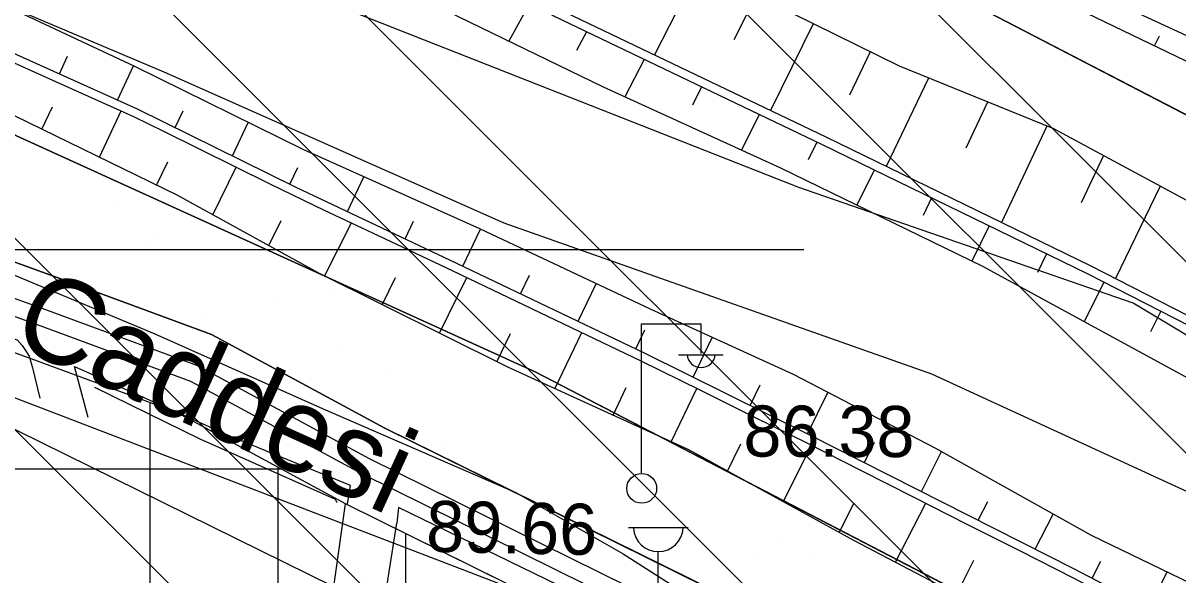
# Model space of a CAD drawing. Extents: x 417995 to 421451, y 4454518 to 4458015.
# Drawn here: x 420440.8 to 420576.3, y 4456718.7 to 4456783.5 of the extents above; entities that cross this region are included whole.
import ezdxf

# ---------------------------------------------------------------- set-up
doc = ezdxf.new("R2010")
doc.units = 0
for name, color, linetype in [('ADAKENARI', 7, 'Continuous'), ('Default', 7, 'Continuous'), ('Egri_1m', 7, 'Continuous'), ('Hid_Dere_Sulu_Yat_Gen', 7, 'Continuous'), ('KALDIRIM_FAT', 7, 'Continuous'), ('PL_AYA_PARK_DINLENME', 7, 'Continuous'), ('PL_TA_K_DERE', 7, 'Continuous'), ('PL_TİCARET', 7, 'Continuous'), ('S_Cad_Sok_Lambasi', 7, 'Continuous'), ('S_Elektrik_Diregi', 7, 'Continuous'), ('Sev_Sevalti', 7, 'Continuous'), ('Sev_Sevustu', 7, 'Continuous'), ('Sev_Tarama', 7, 'Continuous'), ('Sinir_Ist_Duvari', 7, 'Continuous'), ('Sinir_Tel_bir_taraf', 7, 'Continuous'), ('SN_TASKIN', 7, 'Continuous'), ('SN_TR_SIVILASMA', 7, 'Continuous'), ('SN_TR_TASKIN', 7, 'Continuous'), ('TR_PARKALANI', 7, 'Continuous'), ('TRFAT_PARKALANI', 7, 'Continuous'), ('TRFAT_TİCARET', 7, 'Continuous'), ('Y_Cadde_Yol', 7, 'Continuous'), ('Y_Kot_Noktasi', 7, 'Continuous'), ('Y_Yol_Kotu', 7, 'Continuous'), ('Yol_Sose', 7, 'Continuous')]:
    doc.layers.add(name, color=color, linetype=linetype)

# ---------------------------------------------------------------- blocks, each defined once
blk = doc.blocks.new('POINT_DISPLAY')
at = {"layer": 'Default'}
blk.add_line((0, 0), (0, 0), dxfattribs=at)

msp = doc.modelspace()

# ---------------------------------------------------------------- linework, layer by layer
at = {"layer": 'ADAKENARI'}
for p, q in [((420343.75, 4456814.1), (420500.97, 4456742.52)), ((420603.97, 4456758.88), (420528.13, 4456798.28)), ((420398.45, 4456770.44), (420444.36, 4456753.77)), ((420395.82, 4456760.75), (420440.93, 4456744.38)), ((420444.36, 4456753.77), (420462.9, 4456746.95)), ((420462.9, 4456746.95), (420483.24, 4456735.93)), ((420440.93, 4456744.38), (420458.77, 4456737.81)), ((420500.97, 4456742.52), (420572.51, 4456705.35)), ((420458.77, 4456737.81), (420478.64, 4456727.05)), ((420483.24, 4456735.93), (420530.8, 4456712.43)), ((420478.64, 4456727.05), (420504.38, 4456714.33))]:
    msp.add_line(p, q, dxfattribs=at)
msp.add_arc((420191.41, 4456074.8), 823.13, 35.35416, 63.79989, dxfattribs=at)
at = {"layer": 'Egri_1m'}
msp.add_spline([(420690.45, 4456719.99), (420686.58, 4456722.75), (420682.98, 4456725.41), (420680.6, 4456727.59), (420677.63, 4456730.8), (420675.22, 4456733.48), (420673.67, 4456735.21), (420672.18, 4456737.33), (420670.84, 4456739.82), (420669.78, 4456742.09), (420668.77, 4456744.23), (420666.74, 4456747.09), (420664.1, 4456749.75), (420662.07, 4456751.53), (420659.81, 4456753.42), (420656.2, 4456756.33), (420652.65, 4456758.83), (420649.5, 4456760.54), (420646.01, 4456762.09), (420642.22, 4456763.69), (420639.55, 4456764.84), (420637.68, 4456765.65), (420635.39, 4456766.53), (420632.95, 4456767.41), (420629.16, 4456769.14), (420625.48, 4456771.34), (420623.45, 4456772.81), (420621.45, 4456774.43), (420619.23, 4456776.32), (420617.07, 4456778.19), (420615.01, 4456779.99), (420612.99, 4456781.6), (420610.33, 4456783.15), (420607.05, 4456784.71), (420602.85, 4456786.56), (420598.21, 4456788.22), (420592.34, 4456789.55), (420586.3, 4456790.57), (420582.36, 4456791.1), (420578.53, 4456791.64), (420575.29, 4456792.3), (420572.31, 4456793.19), (420569.88, 4456794.27), (420567.33, 4456795.71), (420564.59, 4456797.37), (420561.73, 4456799.02), (420558.75, 4456800.58), (420556.45, 4456801.63), (420554.34, 4456802.48), (420553.27, 4456802.87)], degree=3, dxfattribs=at)
at = {"layer": 'Hid_Dere_Sulu_Yat_Gen'}
for points in [[(420628.8, 4456688.61), (420599.7, 4456706.63), (420583.74, 4456714.83), (420566.17, 4456723.32), (420547.91, 4456733.54), (420531.2, 4456742.22), (420514.5, 4456749.85), (420494.37, 4456759.33), (420473.74, 4456768.62), (420453.91, 4456778.39), (420430.95, 4456789.19), (420417.66, 4456796.02), (420400.8, 4456803.87), (420384.5, 4456813.37), (420364.61, 4456824.71), (420355.92, 4456828.36), (420344.65, 4456832.53)], [(420638.1, 4456706.54), (420610.18, 4456724.45), (420579.7, 4456740.59), (420553.41, 4456754.93), (420529.7, 4456766.47), (420508.92, 4456775.98), (420484.06, 4456788.08), (420475.42, 4456791.95), (420471.32, 4456797.7)]]:
    msp.add_lwpolyline(points, dxfattribs=at)
at = {"layer": 'KALDIRIM_FAT'}
for p, q in [((420397.4, 4456766.56), (420442.99, 4456750.02)), ((420396.87, 4456764.63), (420442.3, 4456748.14)), ((420442.99, 4456750.02), (420461.25, 4456743.29)), ((420442.3, 4456748.14), (420460.43, 4456741.47)), ((420461.25, 4456743.29), (420481.4, 4456732.38)), ((420460.43, 4456741.47), (420480.48, 4456730.6)), ((420481.4, 4456732.38), (420528.3, 4456709.2)), ((420480.48, 4456730.6), (420527.05, 4456707.59))]:
    msp.add_line(p, q, dxfattribs=at)
at = {"layer": 'PL_AYA_PARK_DINLENME'}
for points in [[(420748.16, 4456516.17), (420745.66, 4456518.22), (420541.58, 4456692.09), (420537.09, 4456695.76), (420532.45, 4456699.23), (420527.67, 4456702.5), (420522.75, 4456705.56), (420517.7, 4456708.42), (420512.54, 4456711.05), (420507.27, 4456713.47), (420501.91, 4456715.66), (420360.26, 4456770.01), (420355.91, 4456776.8), (420359.27, 4456828.3)], [(420413.74, 4456796.23), (420457.31, 4456777.77), (420497.19, 4456760.04), (420547.41, 4456742.32), (420585.81, 4456724.6), (420620.52, 4456702.44), (420647.1, 4456684.72), (420666.31, 4456672.9), (420689.94, 4456655.91), (420715.78, 4456636.71), (420731.29, 4456611.6), (420747.54, 4456592.4), (420806.62, 4456538.49), (420839.11, 4456497.14)], [(420597.48, 4456734.76), (420571.07, 4456750.6), (420531.83, 4456764.19), (420474.47, 4456786.83)]]:
    msp.add_lwpolyline(points, dxfattribs=at)
msp.add_lwpolyline([(420398.45, 4456770.44), (420341.54, 4456780.97), (420343.75, 4456814.1), (420500.97, 4456742.52), (420572.51, 4456705.35), (420639.69, 4456661.01), (420701.86, 4456609.89), (420758.35, 4456552.55), (420808.54, 4456489.62), (420852.3, 4456421.11), (420929.96, 4456284.24), (420924.23, 4456280.99), (420830.14, 4456440.67), (420780.57, 4456521.61), (420657.58, 4456639.75), (420530.8, 4456712.43), (420483.24, 4456735.93), (420462.9, 4456746.95), (420444.36, 4456753.77)], close=True, dxfattribs=at)
at = {"layer": 'PL_TA_K_DERE'}
msp.add_lwpolyline([(420859.03, 4456525.74), (420905.43, 4456453.12), (420983.89, 4456314.84), (420929.96, 4456284.24), (420852.3, 4456421.11), (420808.54, 4456489.62), (420758.35, 4456552.55), (420701.86, 4456609.89), (420639.69, 4456661.01), (420572.51, 4456705.35), (420500.97, 4456742.52), (420343.75, 4456814.1), (420348.15, 4456880.22), (420452.95, 4456832.51), (420528.13, 4456798.28), (420603.97, 4456758.88), (420676.56, 4456710.96), (420743.75, 4456655.72), (420804.8, 4456593.75)], close=True, dxfattribs=at)
for points in [[(420413.74, 4456796.23), (420457.31, 4456777.77), (420497.19, 4456760.04), (420547.41, 4456742.32), (420585.81, 4456724.6), (420620.52, 4456702.44), (420647.1, 4456684.72), (420666.31, 4456672.9), (420689.94, 4456655.91), (420715.78, 4456636.71), (420731.29, 4456611.6), (420747.54, 4456592.4), (420806.62, 4456538.49), (420839.11, 4456497.14)], [(420597.48, 4456734.76), (420571.07, 4456750.6), (420531.83, 4456764.19), (420474.47, 4456786.83)]]:
    msp.add_lwpolyline(points, dxfattribs=at)
at = {"layer": 'PL_TİCARET'}
msp.add_lwpolyline([(420395.82, 4456760.75), (420440.93, 4456744.38), (420458.77, 4456737.81), (420478.64, 4456727.05), (420504.38, 4456714.33), (420514.63, 4456709.52), (420524.35, 4456704.59), (420547.08, 4456678.21), (420521.78, 4456617.47), (420502.31, 4456623.24), (420495.97, 4456628.32), (420468.05, 4456636.5), (420431.2, 4456651.81)], dxfattribs=at)
at = {"layer": 'S_Cad_Sok_Lambasi'}
for p, q in [((420511.83, 4456724.26), (420518.83, 4456724.26)), ((420515.33, 4456706.76), (420515.33, 4456721.43))]:
    msp.add_line(p, q, dxfattribs=at)
msp.add_arc((420515.33, 4456724.36), 2.93, 183.298, 356.9072, dxfattribs=at)
at = {"layer": 'S_Elektrik_Diregi'}
for p, q in [((420513.36, 4456730.69), (420513.36, 4456748.19)), ((420513.36, 4456748.19), (420520.36, 4456748.19)), ((420520.36, 4456744.69), (420520.36, 4456748.19)), ((420517.7, 4456744.55), (420522.95, 4456744.55))]:
    msp.add_line(p, q, dxfattribs=at)
msp.add_circle((420513.39, 4456728.86), 1.75, dxfattribs=at)
msp.add_arc((420520.36, 4456744.71), 1.66, 184.8384, 355.1464, dxfattribs=at)
at = {"layer": 'Sev_Sevalti'}
for points in [[(420630.09, 4456719.71), (420596.86, 4456739.22), (420566.15, 4456754.97), (420535.02, 4456770.1), (420503.56, 4456785.19), (420492.26, 4456792.18), (420482.61, 4456798.1), (420480.78, 4456799.3), (420480.64, 4456799.81), (420480.65, 4456799.99), (420480.71, 4456800.42), (420480.87, 4456800.8), (420481.8, 4456802.24), (420506.25, 4456818.28), (420544.88, 4456842.15), (420552.96, 4456847.3)], [(420628.8, 4456688.61), (420599.7, 4456706.63), (420583.74, 4456714.83), (420566.17, 4456723.32), (420547.91, 4456733.54), (420531.2, 4456742.22), (420514.5, 4456749.85), (420494.37, 4456759.33), (420473.74, 4456768.62), (420453.91, 4456778.39), (420430.95, 4456789.19), (420417.66, 4456796.02), (420400.8, 4456803.87), (420384.5, 4456813.37), (420364.61, 4456824.71)], [(420591.12, 4456775.65), (420568.63, 4456786.06), (420549.42, 4456796.59), (420543.36, 4456802.93), (420541.43, 4456807.44), (420540.23, 4456811.53), (420540.57, 4456824.03)], [(420638.1, 4456706.54), (420610.18, 4456724.45), (420579.7, 4456740.59), (420553.41, 4456754.93), (420529.7, 4456766.47), (420508.92, 4456775.98), (420484.06, 4456788.08), (420475.42, 4456791.95), (420471.32, 4456797.7)], [(420425.31, 4456784.92), (420431.76, 4456782.22), (420438.06, 4456779.59), (420444.58, 4456776.66), (420453.74, 4456772.53), (420457.25, 4456770.8), (420469.8, 4456764.6), (420476.12, 4456761.55), (420482.45, 4456758.56), (420491.2, 4456754.41), (420501.41, 4456749.53), (420513.3, 4456743.85), (420520.29, 4456740.38), (420526.56, 4456737.27), (420532.83, 4456734.16), (420539.07, 4456731), (420545.32, 4456727.84), (420551.56, 4456724.67), (420557.81, 4456721.51), (420564.04, 4456718.35), (420570.25, 4456715.12), (420576.46, 4456711.89)]]:
    msp.add_lwpolyline(points, dxfattribs=at)
at = {"layer": 'Sev_Sevustu'}
for points in [[(420418.21, 4456788.97), (420438.45, 4456780.51), (420454.17, 4456773.44), (420472.71, 4456764.28), (420491.63, 4456755.31), (420513.74, 4456744.75), (420533.25, 4456735.07), (420563.98, 4456719.51), (420585.02, 4456708.56)], [(420756.67, 4456576.51), (420749.74, 4456576.3), (420745.37, 4456577.63), (420723.44, 4456596.25), (420707.88, 4456611.32), (420696.19, 4456623.44), (420679.96, 4456634.94), (420668.92, 4456643.07), (420658.21, 4456651.16), (420645.63, 4456661.11), (420621.91, 4456676.22), (420610.06, 4456683.12), (420601.46, 4456689.73), (420590.02, 4456696.78), (420575.56, 4456703.81), (420553.68, 4456714.69), (420538.27, 4456722.75), (420518.93, 4456733.39), (420497.66, 4456743.09), (420475.49, 4456754.12), (420458.86, 4456763.31), (420439.86, 4456772.58), (420423.67, 4456781.36), (420412.25, 4456787.95)], [(420789.43, 4456630.92), (420770.61, 4456649.81), (420752.12, 4456666.36), (420738.7, 4456679.58), (420732.89, 4456682.92), (420729.79, 4456684.47), (420723.14, 4456686.62), (420718.55, 4456687.54), (420715.72, 4456688.43), (420698.04, 4456698.95), (420684.22, 4456709.3), (420668.17, 4456722.53), (420650.79, 4456736.14), (420638.11, 4456747.44), (420632.07, 4456752.42), (420627.85, 4456755.69), (420624.08, 4456758.09), (420606.78, 4456766.17), (420593.75, 4456772.27), (420578.29, 4456778.55), (420560.48, 4456787.18)], [(420788.97, 4456587.23), (420770.41, 4456607.44), (420757.87, 4456620.61), (420744.7, 4456632.99), (420733.57, 4456643.15), (420716.22, 4456657.71), (420705.85, 4456666.11), (420688.12, 4456679.56), (420672.37, 4456690.67), (420657.79, 4456700.91), (420641.68, 4456710.73), (420629.59, 4456718.84), (420596.38, 4456738.35), (420565.71, 4456754.07), (420534.59, 4456769.2), (420503.08, 4456784.31)], [(420778.38, 4456600.24), (420784.05, 4456605.76), (420771.59, 4456617.93), (420760.17, 4456630.52), (420746.1, 4456645.17), (420730.8, 4456658.05), (420726.05, 4456663.54), (420720.73, 4456667.68), (420714.96, 4456672.27), (420705.81, 4456677.57), (420693.56, 4456685.67), (420679.2, 4456696.53), (420659.23, 4456710.85), (420637.71, 4456725.18), (420600.51, 4456748.94), (420578.4, 4456762.12), (420561.76, 4456771.09), (420543.63, 4456778.43), (420531.15, 4456784.6)]]:
    msp.add_lwpolyline(points, dxfattribs=at)
at = {"layer": 'Sev_Tarama'}
for p, q in [((420519.88, 4456789.59), (420514.89, 4456779.76)), ((420526.72, 4456786.55), (420524.21, 4456781.52)), ((420500.32, 4456786.02), (420497.81, 4456781.38)), ((420533.52, 4456783.42), (420528.49, 4456773.24)), ((420506.9, 4456782.48), (420505.75, 4456780.28)), ((420573.58, 4456780.83), (420574.18, 4456782.02)), ((420445.04, 4456777.54), (420445.98, 4456779.61)), ((420540.2, 4456780.12), (420537.77, 4456775.04)), ((420451.87, 4456774.47), (420453.72, 4456778.49)), ((420513.66, 4456779.24), (420511.4, 4456774.84)), ((420547.04, 4456777.05), (420542.1, 4456766.66)), ((420520.42, 4456776), (420519.33, 4456773.85)), ((420553.99, 4456774.23), (420551.42, 4456768.81)), ((420442.99, 4456771.05), (420444.22, 4456773.66)), ((420449.73, 4456767.76), (420452.29, 4456773.19)), ((420458.63, 4456771.23), (420459.55, 4456773.2)), ((420527.17, 4456772.76), (420525.1, 4456768.57)), ((420465.35, 4456767.92), (420467.21, 4456771.84)), ((420560.95, 4456771.41), (420555.61, 4456760.09)), ((420533.93, 4456769.52), (420532.91, 4456767.46)), ((420456.45, 4456764.49), (420457.75, 4456767.2)), ((420567.61, 4456767.94), (420564.98, 4456762.38)), ((420463.05, 4456760.99), (420465.79, 4456766.58)), ((420472.07, 4456764.6), (420473.01, 4456766.56)), ((420540.67, 4456766.24), (420538.65, 4456762.11)), ((420478.84, 4456761.37), (420480.78, 4456765.45)), ((420574.25, 4456764.36), (420568.98, 4456753.52)), ((420547.41, 4456762.97), (420546.41, 4456760.9)), ((420469.61, 4456757.37), (420471.07, 4456760.33)), ((420476.17, 4456753.78), (420479.31, 4456760.04)), ((420485.62, 4456758.16), (420486.62, 4456760.26)), ((420492.4, 4456754.95), (420494.45, 4456759.29)), ((420554.16, 4456759.69), (420552.13, 4456755.55)), ((420560.91, 4456756.4), (420559.83, 4456754.21)), ((420482.91, 4456750.43), (420484.49, 4456753.63)), ((420489.64, 4456747.09), (420492.85, 4456753.62)), ((420499.17, 4456751.71), (420500.2, 4456753.9)), ((420505.93, 4456748.48), (420508.03, 4456752.89)), ((420567.64, 4456753.08), (420565.32, 4456748.43)), ((420574.32, 4456749.66), (420573.11, 4456747.25)), ((420496.39, 4456743.73), (420497.99, 4456747.06)), ((420503.2, 4456740.57), (420506.36, 4456747.17)), ((420512.7, 4456745.25), (420513.76, 4456747.47)), ((420519.42, 4456741.93), (420521.65, 4456746.58)), ((420510.02, 4456737.45), (420511.58, 4456740.69)), ((420516.84, 4456734.34), (420519.85, 4456740.6)), ((420526.13, 4456738.6), (420527.31, 4456741.03)), ((420532.84, 4456735.27), (420535.23, 4456740.13)), ((420523.47, 4456730.89), (420525.03, 4456734.08)), ((420530.01, 4456727.29), (420533.31, 4456733.91)), ((420539.53, 4456731.89), (420540.71, 4456734.28)), ((420546.21, 4456728.5), (420548.56, 4456733.18)), ((420536.55, 4456723.69), (420538.29, 4456727.1)), ((420543.17, 4456720.19), (420546.72, 4456727.13)), ((420552.89, 4456725.12), (420554.01, 4456727.31)), ((420559.58, 4456721.74), (420561.69, 4456725.83)), ((420550.36, 4456716.43), (420552.37, 4456720.42)), ((420566.25, 4456718.32), (420567.28, 4456720.31)), ((420572.91, 4456714.86), (420575.05, 4456719.03))]:
    msp.add_line(p, q, dxfattribs=at)
at = {"layer": 'Sinir_Ist_Duvari'}
for points in [[(420629.59, 4456718.84), (420596.38, 4456738.35), (420565.71, 4456754.07), (420534.59, 4456769.2), (420503.08, 4456784.31), (420491.74, 4456791.32), (420482.07, 4456797.25), (420479.9, 4456798.67), (420479.64, 4456799.69), (420479.65, 4456800.07), (420479.74, 4456800.7), (420479.99, 4456801.27), (420481.07, 4456802.96), (420505.71, 4456819.12), (420544.35, 4456843), (420572.72, 4456861.07), (420593.66, 4456873.63)], [(420344.23, 4456826.11), (420353, 4456821.85), (420361.03, 4456818.34), (420377.24, 4456809.02), (420391.82, 4456801.08), (420405.08, 4456794.92), (420418.21, 4456788.97), (420438.45, 4456780.51), (420454.17, 4456773.44), (420472.71, 4456764.28), (420491.63, 4456755.31), (420513.74, 4456744.75), (420533.25, 4456735.07), (420563.98, 4456719.51), (420585.04, 4456708.54), (420609.79, 4456694.23), (420627.43, 4456682.86)], [(420478.59, 4456727.06), (420477.06, 4456716.2), (420476.85, 4456714.48), (420474.31, 4456695.1), (420474.2, 4456694.5), (420470.5, 4456670.91), (420470.37, 4456670.33)], [(420482.6, 4456711.85), (420484.66, 4456724.77)]]:
    msp.add_lwpolyline(points, dxfattribs=at)
at = {"layer": 'Sinir_Tel_bir_taraf'}
msp.add_lwpolyline([(420449.16, 4456740.75), (420461.54, 4456734.69), (420477.42, 4456727.58), (420477.6, 4456727.2)], dxfattribs=at)
at = {"layer": 'SN_TASKIN'}
msp.add_lwpolyline([(421279.09, 4456215.61), (421195.31, 4456240.09), (421032.23, 4456272.97), (420928.59, 4456320.69), (420834.21, 4456393.35), (420746.64, 4456480.52), (420663.92, 4456586.47), (420574.11, 4456669.5), (420422.96, 4456744.08), (420282.11, 4456812), (420160.8, 4456835.05), (420091.41, 4456837.4), (419960.89, 4456961.81), (419854.4, 4457049.62), (419750.61, 4457217.33), (419705.67, 4457319.89), (419669.27, 4457550.58), (419656.39, 4457729.95), (419636.42, 4457793.06)], dxfattribs=at)
at = {"layer": 'SN_TR_SIVILASMA'}
for p, q in [((421277.42, 4456055.31), (419975.73, 4457357.01)), ((421277.19, 4456033.09), (419969.65, 4457340.64)), ((421276.73, 4455988.66), (419957.49, 4457307.89)), ((421276.49, 4455966.44), (419971.97, 4457270.96)), ((421276.03, 4455922), (420004.05, 4457193.98)), ((421275.8, 4455899.78), (420015.35, 4457160.22))]:
    msp.add_line(p, q, dxfattribs=at)
at = {"layer": 'SN_TR_TASKIN'}
msp.add_line((420432.43, 4456756.9), (420532.43, 4456756.9), dxfattribs=at)
at = {"layer": 'TRFAT_PARKALANI'}
for p, q in [((420451.37, 4456761.98), (420451.37, 4456761.98)), ((420455.44, 4456758.02), (420455.44, 4456758.02)), ((420456.83, 4456758.72), (420456.83, 4456758.72)), ((420441.19, 4456756.4), (420441.19, 4456756.4)), ((420470.74, 4456751.19), (420470.74, 4456751.19)), ((420476.87, 4456751.64), (420476.87, 4456751.64)), ((420462.1, 4456749.04), (420462.1, 4456749.04)), ((420485.51, 4456748.58), (420485.51, 4456748.58)), ((420478.31, 4456745.42), (420478.31, 4456745.42)), ((420483.53, 4456742.66), (420483.53, 4456742.66)), ((420502.66, 4456739.74), (420502.66, 4456739.74)), ((420504.96, 4456736.29), (420504.96, 4456736.29)), ((420490.19, 4456733.68), (420490.19, 4456733.68)), ((420512.45, 4456728.6), (420512.45, 4456728.6)), ((420511.62, 4456727.31), (420511.62, 4456727.31)), ((420529.6, 4456723.19), (420529.6, 4456723.19)), ((420526.35, 4456721.07), (420526.35, 4456721.07)), ((420533.06, 4456720.93), (420533.06, 4456720.93))]:
    msp.add_line(p, q, dxfattribs=at)
at = {"layer": 'TRFAT_TİCARET'}
for p, q in [((420455.71, 4456641.63), (420455.71, 4456738.94)), ((420351.83, 4456731.14), (420471.1, 4456731.14)), ((420470.71, 4456635.72), (420470.71, 4456731.34)), ((420485.71, 4456631.32), (420485.71, 4456723.55))]:
    msp.add_line(p, q, dxfattribs=at)
at = {"layer": 'Yol_Sose'}
for points in [[(420344.08, 4456823.75), (420349.42, 4456817.95), (420352.94, 4456812.67), (420354.93, 4456807.64), (420355.1, 4456800.53), (420354.38, 4456792.92), (420354.77, 4456790.97), (420356.96, 4456783.68), (420358, 4456781.75), (420359.52, 4456780.48), (420383.64, 4456773.2), (420408.97, 4456764.89), (420436.37, 4456755.31), (420456.25, 4456747.01), (420475.98, 4456738.21), (420498.6, 4456728.38), (420511.22, 4456721.19)], [(420340.1, 4456694.88), (420341.55, 4456731.85), (420346.49, 4456731.2), (420351.58, 4456761.21), (420352.09, 4456762.9), (420352.67, 4456763.82), (420354.46, 4456765.25), (420355.37, 4456765.68), (420356.88, 4456766.4), (420358.63, 4456767.23), (420363.94, 4456767.78), (420369.72, 4456767.14), (420389.37, 4456763.22), (420403.36, 4456759.44), (420432.82, 4456748.86), (420440.08, 4456746.32), (420440.68, 4456745.66), (420441, 4456745.19), (420441.48, 4456744.37), (420441.9, 4456743.02), (420442.74, 4456739.46)], [(420448.42, 4456737.17), (420446.82, 4456743.18), (420465.14, 4456735), (420479.15, 4456729.22), (420478.8, 4456727.01)], [(420491.56, 4456622.47), (420495.14, 4456627.71), (420496.22, 4456633.01), (420498.49, 4456649.63), (420500.41, 4456659.73), (420501.4, 4456665.93), (420504.29, 4456689.07), (420506.45, 4456704.3), (420507.29, 4456713.24), (420507.1, 4456714.63), (420506.47, 4456716.08), (420484.84, 4456726.62), (420484.66, 4456724.77)], [(420511.22, 4456721.19), (420526.77, 4456711.23), (420538.38, 4456702.38), (420552.5, 4456686.15), (420564.13, 4456672.95), (420595.08, 4456648.26), (420618.65, 4456629.62), (420652.2, 4456601.23), (420663.46, 4456592.08), (420677.14, 4456580.46), (420699.97, 4456560.25), (420723.19, 4456542.88), (420738.51, 4456530.28), (420745.35, 4456523.33), (420753.67, 4456513.82), (420754.01, 4456506.59)]]:
    msp.add_lwpolyline(points, dxfattribs=at)

# ---------------------------------------------------------------- block references
at = {"layer": 'TR_PARKALANI', "xscale": 0.1, "yscale": 0.10000000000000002}
msp.add_blockref('POINT_DISPLAY', (420573.43, 4456776.82), dxfattribs=at)

# ---------------------------------------------------------------- texts
at = {"layer": 'Y_Cadde_Yol'}
msp.add_text('Fuar Caddesi', height=10, rotation=335.5435, dxfattribs=at).set_placement((420410.59, 4456758.88))
at = {"layer": 'Y_Kot_Noktasi'}
msp.add_text('86.38', height=6, rotation=359.8174, dxfattribs=at).set_placement((420525.32, 4456732.6))
at = {"layer": 'Y_Yol_Kotu'}
msp.add_text('89.66', height=6, rotation=358.8289, dxfattribs=at).set_placement((420488.04, 4456721.43))

doc.saveas('drawing.dxf')
